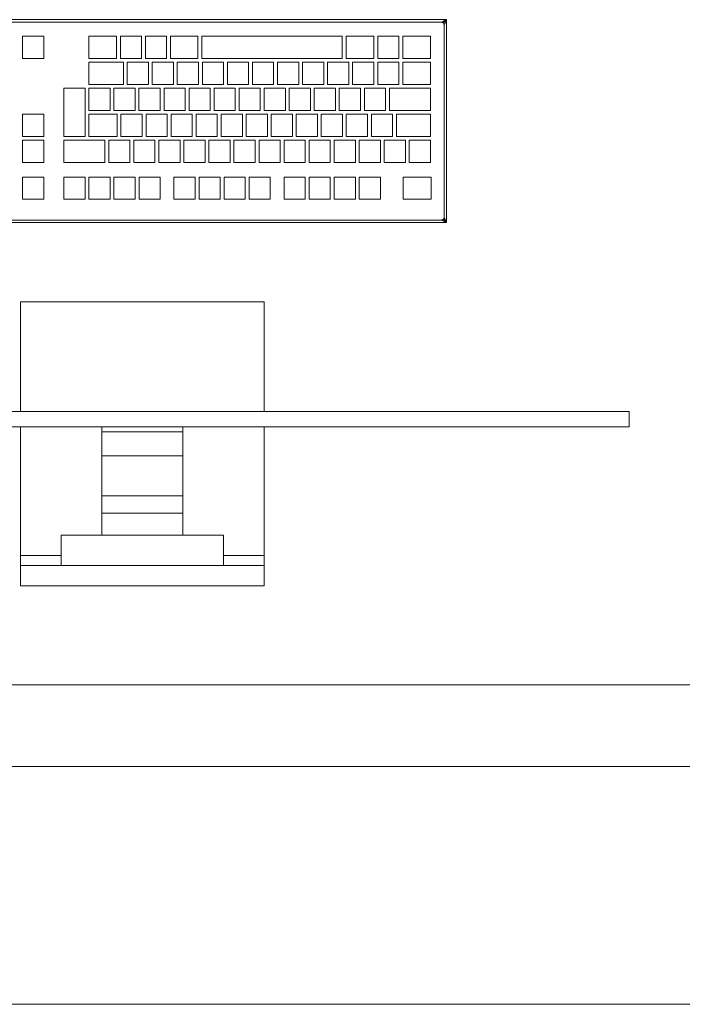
# Model space of a CAD drawing. Header units: millimetres. Extents: x 2 to 902, y -447 to 199.
# Tile 890 of 1056: x 53.482 to 54.311, y 145.724 to 146.957. Entities that reach past the tile are written whole.
import ezdxf

# ---------------------------------------------------------------- set-up
doc = ezdxf.new("R2010")
doc.units = ezdxf.units.MM
doc.header["$MEASUREMENT"] = 0
for name, color, linetype, lineweight in [('IFC-Elemento construtivo genérico-Contorno', 253, 'Continuous', 5), ('IFC-Laje-Contorno', 134, 'Continuous', 5), ('IFC-Parede-Contorno', 42, 'Continuous', 5)]:
    doc.layers.add(name, color=color, linetype=linetype, lineweight=lineweight)

msp = doc.modelspace()

# ---------------------------------------------------------------- linework, layer by layer
at = {"layer": 'IFC-Elemento construtivo genérico-Contorno', "color": 7, "lineweight": 5}
for p, q in [((53.2542, 146.9572), (54.0162, 146.9572)), ((53.2542, 146.9572), (54.0162, 146.9572)), ((53.2605, 146.954), (54.0098, 146.954)), ((53.2605, 146.954), (54.0098, 146.954)), ((54.0098, 146.954), (54.0162, 146.9572)), ((54.0098, 146.954), (54.0125, 146.9553)), ((54.0098, 146.954), (54.0112, 146.9546)), ((54.0098, 146.954), (54.0114, 146.9533)), ((54.0098, 146.954), (54.0114, 146.9533)), ((54.0098, 146.954), (54.0107, 146.9536)), ((54.0107, 146.9536), (54.0114, 146.9533)), ((54.0112, 146.9546), (54.0162, 146.9572)), ((54.0114, 146.9533), (54.0121, 146.9531)), ((54.0114, 146.9533), (54.0121, 146.9531)), ((54.0121, 146.9531), (54.0137, 146.9547)), ((54.0121, 146.9531), (54.0137, 146.9547)), ((54.0121, 146.9531), (54.0127, 146.9516)), ((54.0121, 146.9531), (54.013, 146.9508)), ((54.0121, 146.9531), (54.013, 146.9508)), ((54.0121, 146.9531), (54.0127, 146.9516)), ((54.0125, 146.9553), (54.0162, 146.9572)), ((54.0127, 146.9516), (54.0129, 146.9512)), ((54.0127, 146.9516), (54.0129, 146.9512)), ((54.0129, 146.9512), (54.013, 146.9508)), ((54.0129, 146.9512), (54.013, 146.9508)), ((54.013, 146.9508), (54.0162, 146.9572)), ((54.013, 146.9508), (54.0137, 146.9521)), ((54.013, 146.9508), (54.0133, 146.9515)), ((54.013, 146.7095), (54.013, 146.9508)), ((54.013, 146.7095), (54.013, 146.9508)), ((54.0133, 146.9515), (54.0143, 146.9534)), ((54.0137, 146.9547), (54.0162, 146.9572)), ((54.0137, 146.9547), (54.0162, 146.9572)), ((54.0137, 146.9521), (54.0143, 146.9534)), ((54.0143, 146.9534), (54.0162, 146.9572)), ((54.0162, 146.7032), (54.0162, 146.9572)), ((54.0162, 146.7032), (54.0162, 146.9572)), ((53.4853, 146.9365), (53.5118, 146.9365)), ((53.4853, 146.9087), (53.4853, 146.9365)), ((53.4853, 146.9365), (53.5118, 146.9365)), ((53.4853, 146.9087), (53.4853, 146.9365)), ((53.5118, 146.9087), (53.5118, 146.9365)), ((53.5118, 146.9087), (53.5118, 146.9365)), ((53.5683, 146.9087), (53.5683, 146.9365)), ((53.5683, 146.9365), (53.6028, 146.9365)), ((53.5683, 146.9087), (53.5683, 146.9365)), ((53.5683, 146.9365), (53.6028, 146.9365)), ((53.6028, 146.9087), (53.6028, 146.9365)), ((53.6028, 146.9087), (53.6028, 146.9365)), ((53.6077, 146.9087), (53.6077, 146.9365)), ((53.6077, 146.9365), (53.6342, 146.9365)), ((53.6077, 146.9087), (53.6077, 146.9365)), ((53.6077, 146.9365), (53.6342, 146.9365)), ((53.6342, 146.9087), (53.6342, 146.9365)), ((53.6342, 146.9087), (53.6342, 146.9365)), ((53.639, 146.9087), (53.639, 146.9365)), ((53.639, 146.9365), (53.6656, 146.9365)), ((53.639, 146.9087), (53.639, 146.9365)), ((53.639, 146.9365), (53.6656, 146.9365)), ((53.6656, 146.9087), (53.6656, 146.9365)), ((53.6656, 146.9087), (53.6656, 146.9365)), ((53.6704, 146.9087), (53.6704, 146.9365)), ((53.6704, 146.9365), (53.7048, 146.9365)), ((53.6704, 146.9087), (53.6704, 146.9365)), ((53.6704, 146.9365), (53.7048, 146.9365)), ((53.7048, 146.9087), (53.7048, 146.9365)), ((53.7048, 146.9087), (53.7048, 146.9365)), ((53.7096, 146.9087), (53.7096, 146.9365)), ((53.7096, 146.9365), (53.8854, 146.9365)), ((53.7096, 146.9087), (53.7096, 146.9365)), ((53.7096, 146.9365), (53.8854, 146.9365)), ((53.8854, 146.9087), (53.8854, 146.9365)), ((53.8854, 146.9087), (53.8854, 146.9365)), ((53.8903, 146.9087), (53.8903, 146.9365)), ((53.8903, 146.9365), (53.925, 146.9365)), ((53.8903, 146.9087), (53.8903, 146.9365)), ((53.8903, 146.9365), (53.925, 146.9365)), ((53.925, 146.9087), (53.925, 146.9365)), ((53.925, 146.9087), (53.925, 146.9365)), ((53.9299, 146.9087), (53.9299, 146.9365)), ((53.9299, 146.9365), (53.9564, 146.9365)), ((53.9299, 146.9087), (53.9299, 146.9365)), ((53.9299, 146.9365), (53.9564, 146.9365)), ((53.9564, 146.9087), (53.9564, 146.9365)), ((53.9564, 146.9087), (53.9564, 146.9365)), ((53.9612, 146.9087), (53.9612, 146.9365)), ((53.9612, 146.9365), (53.9959, 146.9365)), ((53.9612, 146.9087), (53.9612, 146.9365)), ((53.9612, 146.9365), (53.9959, 146.9365)), ((53.9959, 146.9087), (53.9959, 146.9365)), ((53.9959, 146.9087), (53.9959, 146.9365)), ((53.4853, 146.9087), (53.5118, 146.9087)), ((53.4853, 146.9087), (53.5118, 146.9087)), ((53.5683, 146.9087), (53.6028, 146.9087)), ((53.5683, 146.9087), (53.6028, 146.9087)), ((53.6077, 146.9087), (53.6342, 146.9087)), ((53.6077, 146.9087), (53.6342, 146.9087)), ((53.639, 146.9087), (53.6656, 146.9087)), ((53.639, 146.9087), (53.6656, 146.9087)), ((53.6704, 146.9087), (53.7048, 146.9087)), ((53.6704, 146.9087), (53.7048, 146.9087)), ((53.7096, 146.9087), (53.8854, 146.9087)), ((53.7096, 146.9087), (53.8854, 146.9087)), ((53.8903, 146.9087), (53.925, 146.9087)), ((53.8903, 146.9087), (53.925, 146.9087)), ((53.9299, 146.9087), (53.9564, 146.9087)), ((53.9299, 146.9087), (53.9564, 146.9087)), ((53.9612, 146.9087), (53.9959, 146.9087)), ((53.9612, 146.9087), (53.9959, 146.9087)), ((53.5683, 146.8762), (53.5683, 146.9039)), ((53.5683, 146.9039), (53.6115, 146.9039)), ((53.5683, 146.8762), (53.5683, 146.9039)), ((53.5683, 146.9039), (53.6115, 146.9039)), ((53.6115, 146.8762), (53.6115, 146.9039)), ((53.6115, 146.8762), (53.6115, 146.9039)), ((53.6163, 146.8762), (53.6163, 146.9039)), ((53.6163, 146.9039), (53.6429, 146.9039)), ((53.6163, 146.8762), (53.6163, 146.9039)), ((53.6163, 146.9039), (53.6429, 146.9039)), ((53.6429, 146.8762), (53.6429, 146.9039)), ((53.6429, 146.8762), (53.6429, 146.9039)), ((53.6477, 146.8762), (53.6477, 146.9039)), ((53.6477, 146.9039), (53.6742, 146.9039)), ((53.6477, 146.8762), (53.6477, 146.9039)), ((53.6477, 146.9039), (53.6742, 146.9039)), ((53.6742, 146.8762), (53.6742, 146.9039)), ((53.6742, 146.8762), (53.6742, 146.9039)), ((53.679, 146.8762), (53.679, 146.9039)), ((53.679, 146.9039), (53.7056, 146.9039)), ((53.679, 146.8762), (53.679, 146.9039)), ((53.679, 146.9039), (53.7056, 146.9039)), ((53.7056, 146.8762), (53.7056, 146.9039)), ((53.7056, 146.8762), (53.7056, 146.9039)), ((53.7104, 146.8762), (53.7104, 146.9039)), ((53.7104, 146.9039), (53.7369, 146.9039)), ((53.7104, 146.8762), (53.7104, 146.9039)), ((53.7104, 146.9039), (53.7369, 146.9039)), ((53.7369, 146.8762), (53.7369, 146.9039)), ((53.7369, 146.8762), (53.7369, 146.9039)), ((53.7417, 146.8762), (53.7417, 146.9039)), ((53.7417, 146.9039), (53.7683, 146.9039)), ((53.7417, 146.8762), (53.7417, 146.9039)), ((53.7417, 146.9039), (53.7683, 146.9039)), ((53.7683, 146.8762), (53.7683, 146.9039)), ((53.7683, 146.8762), (53.7683, 146.9039)), ((53.7731, 146.8762), (53.7731, 146.9039)), ((53.7731, 146.9039), (53.7996, 146.9039)), ((53.7731, 146.8762), (53.7731, 146.9039)), ((53.7731, 146.9039), (53.7996, 146.9039)), ((53.7996, 146.8762), (53.7996, 146.9039)), ((53.7996, 146.8762), (53.7996, 146.9039)), ((53.8045, 146.8762), (53.8045, 146.9039)), ((53.8045, 146.9039), (53.831, 146.9039)), ((53.8045, 146.8762), (53.8045, 146.9039)), ((53.8045, 146.9039), (53.831, 146.9039)), ((53.831, 146.8762), (53.831, 146.9039)), ((53.831, 146.8762), (53.831, 146.9039)), ((53.8358, 146.8762), (53.8358, 146.9039)), ((53.8358, 146.9039), (53.8623, 146.9039)), ((53.8358, 146.8762), (53.8358, 146.9039)), ((53.8358, 146.9039), (53.8623, 146.9039)), ((53.8623, 146.8762), (53.8623, 146.9039)), ((53.8623, 146.8762), (53.8623, 146.9039)), ((53.8672, 146.8762), (53.8672, 146.9039)), ((53.8672, 146.9039), (53.8937, 146.9039)), ((53.8672, 146.8762), (53.8672, 146.9039)), ((53.8672, 146.9039), (53.8937, 146.9039)), ((53.8937, 146.8762), (53.8937, 146.9039)), ((53.8937, 146.8762), (53.8937, 146.9039)), ((53.8985, 146.8762), (53.8985, 146.9039)), ((53.8985, 146.9039), (53.925, 146.9039)), ((53.8985, 146.8762), (53.8985, 146.9039)), ((53.8985, 146.9039), (53.925, 146.9039)), ((53.925, 146.8762), (53.925, 146.9039)), ((53.925, 146.8762), (53.925, 146.9039)), ((53.9299, 146.8762), (53.9299, 146.9039)), ((53.9299, 146.9039), (53.9564, 146.9039)), ((53.9299, 146.8762), (53.9299, 146.9039)), ((53.9299, 146.9039), (53.9564, 146.9039)), ((53.9564, 146.8762), (53.9564, 146.9039)), ((53.9564, 146.8762), (53.9564, 146.9039)), ((53.9612, 146.8762), (53.9612, 146.9039)), ((53.9612, 146.9039), (53.9959, 146.9039)), ((53.9612, 146.8762), (53.9612, 146.9039)), ((53.9612, 146.9039), (53.9959, 146.9039)), ((53.9959, 146.8762), (53.9959, 146.9039)), ((53.9959, 146.8762), (53.9959, 146.9039)), ((53.5683, 146.8762), (53.6115, 146.8762)), ((53.5683, 146.8762), (53.6115, 146.8762)), ((53.6163, 146.8762), (53.6429, 146.8762)), ((53.6163, 146.8762), (53.6429, 146.8762)), ((53.6477, 146.8762), (53.6742, 146.8762)), ((53.6477, 146.8762), (53.6742, 146.8762)), ((53.679, 146.8762), (53.7056, 146.8762)), ((53.679, 146.8762), (53.7056, 146.8762)), ((53.7104, 146.8762), (53.7369, 146.8762)), ((53.7104, 146.8762), (53.7369, 146.8762)), ((53.7417, 146.8762), (53.7683, 146.8762)), ((53.7417, 146.8762), (53.7683, 146.8762)), ((53.7731, 146.8762), (53.7996, 146.8762)), ((53.7731, 146.8762), (53.7996, 146.8762)), ((53.8045, 146.8762), (53.831, 146.8762)), ((53.8045, 146.8762), (53.831, 146.8762)), ((53.8358, 146.8762), (53.8623, 146.8762)), ((53.8358, 146.8762), (53.8623, 146.8762)), ((53.8672, 146.8762), (53.8937, 146.8762)), ((53.8672, 146.8762), (53.8937, 146.8762)), ((53.8985, 146.8762), (53.925, 146.8762)), ((53.8985, 146.8762), (53.925, 146.8762)), ((53.9299, 146.8762), (53.9564, 146.8762)), ((53.9299, 146.8762), (53.9564, 146.8762)), ((53.9612, 146.8762), (53.9959, 146.8762)), ((53.9612, 146.8762), (53.9959, 146.8762)), ((53.537, 146.811), (53.537, 146.8713)), ((53.537, 146.8713), (53.5635, 146.8713)), ((53.537, 146.811), (53.537, 146.8713)), ((53.537, 146.8713), (53.5635, 146.8713)), ((53.5635, 146.811), (53.5635, 146.8713)), ((53.5635, 146.811), (53.5635, 146.8713)), ((53.5683, 146.8436), (53.5683, 146.8713)), ((53.5683, 146.8713), (53.5948, 146.8713)), ((53.5683, 146.8436), (53.5683, 146.8713)), ((53.5683, 146.8713), (53.5948, 146.8713)), ((53.5948, 146.8436), (53.5948, 146.8713)), ((53.5948, 146.8436), (53.5948, 146.8713)), ((53.5996, 146.8436), (53.5996, 146.8713)), ((53.5996, 146.8713), (53.6262, 146.8713)), ((53.5996, 146.8436), (53.5996, 146.8713)), ((53.5996, 146.8713), (53.6262, 146.8713)), ((53.6262, 146.8436), (53.6262, 146.8713)), ((53.6262, 146.8436), (53.6262, 146.8713)), ((53.631, 146.8436), (53.631, 146.8713)), ((53.631, 146.8713), (53.6575, 146.8713)), ((53.631, 146.8436), (53.631, 146.8713)), ((53.631, 146.8713), (53.6575, 146.8713)), ((53.6575, 146.8436), (53.6575, 146.8713)), ((53.6575, 146.8436), (53.6575, 146.8713)), ((53.6624, 146.8436), (53.6624, 146.8713)), ((53.6624, 146.8713), (53.6889, 146.8713)), ((53.6624, 146.8436), (53.6624, 146.8713)), ((53.6624, 146.8713), (53.6889, 146.8713)), ((53.6889, 146.8436), (53.6889, 146.8713)), ((53.6889, 146.8436), (53.6889, 146.8713)), ((53.6937, 146.8436), (53.6937, 146.8713)), ((53.6937, 146.8713), (53.7202, 146.8713)), ((53.6937, 146.8436), (53.6937, 146.8713)), ((53.6937, 146.8713), (53.7202, 146.8713)), ((53.7202, 146.8436), (53.7202, 146.8713)), ((53.7202, 146.8436), (53.7202, 146.8713)), ((53.7251, 146.8436), (53.7251, 146.8713)), ((53.7251, 146.8713), (53.7516, 146.8713)), ((53.7251, 146.8436), (53.7251, 146.8713)), ((53.7251, 146.8713), (53.7516, 146.8713)), ((53.7516, 146.8436), (53.7516, 146.8713)), ((53.7516, 146.8436), (53.7516, 146.8713)), ((53.7564, 146.8436), (53.7564, 146.8713)), ((53.7564, 146.8713), (53.7829, 146.8713)), ((53.7564, 146.8436), (53.7564, 146.8713)), ((53.7564, 146.8713), (53.7829, 146.8713)), ((53.7829, 146.8436), (53.7829, 146.8713)), ((53.7829, 146.8436), (53.7829, 146.8713)), ((53.7878, 146.8436), (53.7878, 146.8713)), ((53.7878, 146.8713), (53.8143, 146.8713)), ((53.7878, 146.8436), (53.7878, 146.8713)), ((53.7878, 146.8713), (53.8143, 146.8713)), ((53.8143, 146.8436), (53.8143, 146.8713)), ((53.8143, 146.8436), (53.8143, 146.8713)), ((53.8191, 146.8436), (53.8191, 146.8713)), ((53.8191, 146.8713), (53.8457, 146.8713)), ((53.8191, 146.8436), (53.8191, 146.8713)), ((53.8191, 146.8713), (53.8457, 146.8713)), ((53.8457, 146.8436), (53.8457, 146.8713)), ((53.8457, 146.8436), (53.8457, 146.8713)), ((53.8505, 146.8436), (53.8505, 146.8713)), ((53.8505, 146.8713), (53.877, 146.8713)), ((53.8505, 146.8436), (53.8505, 146.8713)), ((53.8505, 146.8713), (53.877, 146.8713)), ((53.877, 146.8436), (53.877, 146.8713)), ((53.877, 146.8436), (53.877, 146.8713)), ((53.8818, 146.8436), (53.8818, 146.8713)), ((53.8818, 146.8713), (53.9084, 146.8713)), ((53.8818, 146.8436), (53.8818, 146.8713)), ((53.8818, 146.8713), (53.9084, 146.8713)), ((53.9084, 146.8436), (53.9084, 146.8713)), ((53.9084, 146.8436), (53.9084, 146.8713)), ((53.9132, 146.8436), (53.9132, 146.8713)), ((53.9132, 146.8713), (53.9397, 146.8713)), ((53.9132, 146.8436), (53.9132, 146.8713)), ((53.9132, 146.8713), (53.9397, 146.8713)), ((53.9397, 146.8436), (53.9397, 146.8713)), ((53.9397, 146.8436), (53.9397, 146.8713)), ((53.9446, 146.8436), (53.9446, 146.8713)), ((53.9446, 146.8713), (53.9959, 146.8713)), ((53.9446, 146.8436), (53.9446, 146.8713)), ((53.9446, 146.8713), (53.9959, 146.8713)), ((53.9959, 146.8436), (53.9959, 146.8713)), ((53.9959, 146.8436), (53.9959, 146.8713)), ((53.4853, 146.8387), (53.5118, 146.8387)), ((53.4853, 146.811), (53.4853, 146.8387)), ((53.4853, 146.8387), (53.5118, 146.8387)), ((53.4853, 146.811), (53.4853, 146.8387)), ((53.5118, 146.811), (53.5118, 146.8387)), ((53.5118, 146.811), (53.5118, 146.8387)), ((53.5683, 146.8436), (53.5948, 146.8436)), ((53.5683, 146.8436), (53.5948, 146.8436)), ((53.5683, 146.811), (53.5683, 146.8387)), ((53.5683, 146.8387), (53.6036, 146.8387)), ((53.5683, 146.811), (53.5683, 146.8387)), ((53.5683, 146.8387), (53.6036, 146.8387)), ((53.5996, 146.8436), (53.6262, 146.8436)), ((53.5996, 146.8436), (53.6262, 146.8436)), ((53.6036, 146.811), (53.6036, 146.8387)), ((53.6036, 146.811), (53.6036, 146.8387)), ((53.6084, 146.811), (53.6084, 146.8387)), ((53.6084, 146.8387), (53.6349, 146.8387)), ((53.6084, 146.811), (53.6084, 146.8387)), ((53.6084, 146.8387), (53.6349, 146.8387)), ((53.631, 146.8436), (53.6575, 146.8436)), ((53.631, 146.8436), (53.6575, 146.8436)), ((53.6349, 146.811), (53.6349, 146.8387)), ((53.6349, 146.811), (53.6349, 146.8387)), ((53.6398, 146.811), (53.6398, 146.8387)), ((53.6398, 146.8387), (53.6663, 146.8387)), ((53.6398, 146.811), (53.6398, 146.8387)), ((53.6398, 146.8387), (53.6663, 146.8387)), ((53.6624, 146.8436), (53.6889, 146.8436)), ((53.6624, 146.8436), (53.6889, 146.8436)), ((53.6663, 146.811), (53.6663, 146.8387)), ((53.6663, 146.811), (53.6663, 146.8387)), ((53.6711, 146.811), (53.6711, 146.8387)), ((53.6711, 146.8387), (53.6977, 146.8387)), ((53.6711, 146.811), (53.6711, 146.8387)), ((53.6711, 146.8387), (53.6977, 146.8387)), ((53.6937, 146.8436), (53.7202, 146.8436)), ((53.6937, 146.8436), (53.7202, 146.8436)), ((53.6977, 146.811), (53.6977, 146.8387)), ((53.6977, 146.811), (53.6977, 146.8387)), ((53.7025, 146.811), (53.7025, 146.8387)), ((53.7025, 146.8387), (53.729, 146.8387)), ((53.7025, 146.811), (53.7025, 146.8387)), ((53.7025, 146.8387), (53.729, 146.8387)), ((53.7251, 146.8436), (53.7516, 146.8436)), ((53.7251, 146.8436), (53.7516, 146.8436)), ((53.729, 146.811), (53.729, 146.8387)), ((53.729, 146.811), (53.729, 146.8387)), ((53.7338, 146.811), (53.7338, 146.8387)), ((53.7338, 146.8387), (53.7604, 146.8387)), ((53.7338, 146.811), (53.7338, 146.8387)), ((53.7338, 146.8387), (53.7604, 146.8387)), ((53.7564, 146.8436), (53.7829, 146.8436)), ((53.7564, 146.8436), (53.7829, 146.8436)), ((53.7604, 146.811), (53.7604, 146.8387)), ((53.7604, 146.811), (53.7604, 146.8387)), ((53.7652, 146.811), (53.7652, 146.8387)), ((53.7652, 146.8387), (53.7917, 146.8387)), ((53.7652, 146.811), (53.7652, 146.8387)), ((53.7652, 146.8387), (53.7917, 146.8387)), ((53.7878, 146.8436), (53.8143, 146.8436)), ((53.7878, 146.8436), (53.8143, 146.8436)), ((53.7917, 146.811), (53.7917, 146.8387)), ((53.7917, 146.811), (53.7917, 146.8387)), ((53.7965, 146.811), (53.7965, 146.8387)), ((53.7965, 146.8387), (53.8231, 146.8387)), ((53.7965, 146.811), (53.7965, 146.8387)), ((53.7965, 146.8387), (53.8231, 146.8387)), ((53.8191, 146.8436), (53.8457, 146.8436)), ((53.8191, 146.8436), (53.8457, 146.8436)), ((53.8231, 146.811), (53.8231, 146.8387)), ((53.8231, 146.811), (53.8231, 146.8387)), ((53.8279, 146.811), (53.8279, 146.8387)), ((53.8279, 146.8387), (53.8544, 146.8387)), ((53.8279, 146.811), (53.8279, 146.8387)), ((53.8279, 146.8387), (53.8544, 146.8387)), ((53.8505, 146.8436), (53.877, 146.8436)), ((53.8505, 146.8436), (53.877, 146.8436)), ((53.8544, 146.811), (53.8544, 146.8387)), ((53.8544, 146.811), (53.8544, 146.8387)), ((53.8593, 146.811), (53.8593, 146.8387)), ((53.8593, 146.8387), (53.8858, 146.8387)), ((53.8593, 146.811), (53.8593, 146.8387)), ((53.8593, 146.8387), (53.8858, 146.8387)), ((53.8818, 146.8436), (53.9084, 146.8436)), ((53.8818, 146.8436), (53.9084, 146.8436)), ((53.8858, 146.811), (53.8858, 146.8387)), ((53.8858, 146.811), (53.8858, 146.8387)), ((53.8906, 146.811), (53.8906, 146.8387)), ((53.8906, 146.8387), (53.9171, 146.8387)), ((53.8906, 146.811), (53.8906, 146.8387)), ((53.8906, 146.8387), (53.9171, 146.8387)), ((53.9132, 146.8436), (53.9397, 146.8436)), ((53.9132, 146.8436), (53.9397, 146.8436)), ((53.9171, 146.811), (53.9171, 146.8387)), ((53.9171, 146.811), (53.9171, 146.8387)), ((53.922, 146.811), (53.922, 146.8387)), ((53.922, 146.8387), (53.9485, 146.8387)), ((53.922, 146.811), (53.922, 146.8387)), ((53.922, 146.8387), (53.9485, 146.8387)), ((53.9446, 146.8436), (53.9959, 146.8436)), ((53.9446, 146.8436), (53.9959, 146.8436)), ((53.9485, 146.811), (53.9485, 146.8387)), ((53.9485, 146.811), (53.9485, 146.8387)), ((53.9533, 146.811), (53.9533, 146.8387)), ((53.9533, 146.8387), (53.9959, 146.8387)), ((53.9533, 146.811), (53.9533, 146.8387)), ((53.9533, 146.8387), (53.9959, 146.8387)), ((53.9959, 146.811), (53.9959, 146.8387)), ((53.9959, 146.811), (53.9959, 146.8387)), ((53.4853, 146.811), (53.5118, 146.811)), ((53.4853, 146.811), (53.5118, 146.811)), ((53.537, 146.811), (53.5635, 146.811)), ((53.537, 146.811), (53.5635, 146.811)), ((53.5683, 146.811), (53.6036, 146.811)), ((53.5683, 146.811), (53.6036, 146.811)), ((53.6084, 146.811), (53.6349, 146.811)), ((53.6084, 146.811), (53.6349, 146.811)), ((53.6398, 146.811), (53.6663, 146.811)), ((53.6398, 146.811), (53.6663, 146.811)), ((53.6711, 146.811), (53.6977, 146.811)), ((53.6711, 146.811), (53.6977, 146.811)), ((53.7025, 146.811), (53.729, 146.811)), ((53.7025, 146.811), (53.729, 146.811)), ((53.7338, 146.811), (53.7604, 146.811)), ((53.7338, 146.811), (53.7604, 146.811)), ((53.7652, 146.811), (53.7917, 146.811)), ((53.7652, 146.811), (53.7917, 146.811)), ((53.7965, 146.811), (53.8231, 146.811)), ((53.7965, 146.811), (53.8231, 146.811)), ((53.8279, 146.811), (53.8544, 146.811)), ((53.8279, 146.811), (53.8544, 146.811)), ((53.8593, 146.811), (53.8858, 146.811)), ((53.8593, 146.811), (53.8858, 146.811)), ((53.8906, 146.811), (53.9171, 146.811)), ((53.8906, 146.811), (53.9171, 146.811)), ((53.922, 146.811), (53.9485, 146.811)), ((53.922, 146.811), (53.9485, 146.811)), ((53.9533, 146.811), (53.9959, 146.811)), ((53.9533, 146.811), (53.9959, 146.811)), ((53.4853, 146.7784), (53.4853, 146.8062)), ((53.4853, 146.8062), (53.5118, 146.8062)), ((53.4853, 146.7784), (53.4853, 146.8062)), ((53.4853, 146.8062), (53.5118, 146.8062)), ((53.5118, 146.7784), (53.5118, 146.8062)), ((53.5118, 146.7784), (53.5118, 146.8062)), ((53.537, 146.7784), (53.537, 146.8062)), ((53.537, 146.8062), (53.5883, 146.8062)), ((53.537, 146.7784), (53.537, 146.8062)), ((53.537, 146.8062), (53.5883, 146.8062)), ((53.5883, 146.7784), (53.5883, 146.8062)), ((53.5883, 146.7784), (53.5883, 146.8062)), ((53.5932, 146.7784), (53.5932, 146.8062)), ((53.5932, 146.8062), (53.6197, 146.8062)), ((53.5932, 146.7784), (53.5932, 146.8062)), ((53.5932, 146.8062), (53.6197, 146.8062)), ((53.6197, 146.7784), (53.6197, 146.8062)), ((53.6197, 146.7784), (53.6197, 146.8062)), ((53.6245, 146.7784), (53.6245, 146.8062)), ((53.6245, 146.8062), (53.651, 146.8062)), ((53.6245, 146.7784), (53.6245, 146.8062)), ((53.6245, 146.8062), (53.651, 146.8062)), ((53.651, 146.7784), (53.651, 146.8062)), ((53.651, 146.7784), (53.651, 146.8062)), ((53.6559, 146.7784), (53.6559, 146.8062)), ((53.6559, 146.8062), (53.6824, 146.8062)), ((53.6559, 146.7784), (53.6559, 146.8062)), ((53.6559, 146.8062), (53.6824, 146.8062)), ((53.6824, 146.7784), (53.6824, 146.8062)), ((53.6824, 146.7784), (53.6824, 146.8062)), ((53.6872, 146.7784), (53.6872, 146.8062)), ((53.6872, 146.8062), (53.7138, 146.8062)), ((53.6872, 146.7784), (53.6872, 146.8062)), ((53.6872, 146.8062), (53.7138, 146.8062)), ((53.7138, 146.7784), (53.7138, 146.8062)), ((53.7138, 146.7784), (53.7138, 146.8062)), ((53.7186, 146.7784), (53.7186, 146.8062)), ((53.7186, 146.8062), (53.7451, 146.8062)), ((53.7186, 146.7784), (53.7186, 146.8062)), ((53.7186, 146.8062), (53.7451, 146.8062)), ((53.7451, 146.7784), (53.7451, 146.8062)), ((53.7451, 146.7784), (53.7451, 146.8062)), ((53.7499, 146.7784), (53.7499, 146.8062)), ((53.7499, 146.8062), (53.7765, 146.8062)), ((53.7499, 146.7784), (53.7499, 146.8062)), ((53.7499, 146.8062), (53.7765, 146.8062)), ((53.7765, 146.7784), (53.7765, 146.8062)), ((53.7765, 146.7784), (53.7765, 146.8062)), ((53.7813, 146.7784), (53.7813, 146.8062)), ((53.7813, 146.8062), (53.8078, 146.8062)), ((53.7813, 146.7784), (53.7813, 146.8062)), ((53.7813, 146.8062), (53.8078, 146.8062)), ((53.8078, 146.7784), (53.8078, 146.8062)), ((53.8078, 146.7784), (53.8078, 146.8062)), ((53.8127, 146.7784), (53.8127, 146.8062)), ((53.8127, 146.8062), (53.8392, 146.8062)), ((53.8127, 146.7784), (53.8127, 146.8062)), ((53.8127, 146.8062), (53.8392, 146.8062)), ((53.8392, 146.7784), (53.8392, 146.8062)), ((53.8392, 146.7784), (53.8392, 146.8062)), ((53.844, 146.7784), (53.844, 146.8062)), ((53.844, 146.8062), (53.8705, 146.8062)), ((53.844, 146.7784), (53.844, 146.8062)), ((53.844, 146.8062), (53.8705, 146.8062)), ((53.8705, 146.7784), (53.8705, 146.8062)), ((53.8705, 146.7784), (53.8705, 146.8062)), ((53.8754, 146.7784), (53.8754, 146.8062)), ((53.8754, 146.8062), (53.9019, 146.8062)), ((53.8754, 146.7784), (53.8754, 146.8062)), ((53.8754, 146.8062), (53.9019, 146.8062)), ((53.9019, 146.7784), (53.9019, 146.8062)), ((53.9019, 146.7784), (53.9019, 146.8062)), ((53.9067, 146.7784), (53.9067, 146.8062)), ((53.9067, 146.8062), (53.9332, 146.8062)), ((53.9067, 146.7784), (53.9067, 146.8062)), ((53.9067, 146.8062), (53.9332, 146.8062)), ((53.9332, 146.7784), (53.9332, 146.8062)), ((53.9332, 146.7784), (53.9332, 146.8062)), ((53.9381, 146.7784), (53.9381, 146.8062)), ((53.9381, 146.8062), (53.9646, 146.8062)), ((53.9381, 146.7784), (53.9381, 146.8062)), ((53.9381, 146.8062), (53.9646, 146.8062)), ((53.9646, 146.7784), (53.9646, 146.8062)), ((53.9646, 146.7784), (53.9646, 146.8062)), ((53.9694, 146.7784), (53.9694, 146.8062)), ((53.9694, 146.8062), (53.9959, 146.8062)), ((53.9694, 146.7784), (53.9694, 146.8062)), ((53.9694, 146.8062), (53.9959, 146.8062)), ((53.9959, 146.7784), (53.9959, 146.8062)), ((53.9959, 146.7784), (53.9959, 146.8062)), ((53.4853, 146.7784), (53.5118, 146.7784)), ((53.4853, 146.7784), (53.5118, 146.7784)), ((53.537, 146.7784), (53.5883, 146.7784)), ((53.537, 146.7784), (53.5883, 146.7784)), ((53.5932, 146.7784), (53.6197, 146.7784)), ((53.5932, 146.7784), (53.6197, 146.7784)), ((53.6245, 146.7784), (53.651, 146.7784)), ((53.6245, 146.7784), (53.651, 146.7784)), ((53.6559, 146.7784), (53.6824, 146.7784)), ((53.6559, 146.7784), (53.6824, 146.7784)), ((53.6872, 146.7784), (53.7138, 146.7784)), ((53.6872, 146.7784), (53.7138, 146.7784)), ((53.7186, 146.7784), (53.7451, 146.7784)), ((53.7186, 146.7784), (53.7451, 146.7784)), ((53.7499, 146.7784), (53.7765, 146.7784)), ((53.7499, 146.7784), (53.7765, 146.7784)), ((53.7813, 146.7784), (53.8078, 146.7784)), ((53.7813, 146.7784), (53.8078, 146.7784)), ((53.8127, 146.7784), (53.8392, 146.7784)), ((53.8127, 146.7784), (53.8392, 146.7784)), ((53.844, 146.7784), (53.8705, 146.7784)), ((53.844, 146.7784), (53.8705, 146.7784)), ((53.8754, 146.7784), (53.9019, 146.7784)), ((53.8754, 146.7784), (53.9019, 146.7784)), ((53.9067, 146.7784), (53.9332, 146.7784)), ((53.9067, 146.7784), (53.9332, 146.7784)), ((53.9381, 146.7784), (53.9646, 146.7784)), ((53.9381, 146.7784), (53.9646, 146.7784)), ((53.9694, 146.7784), (53.9959, 146.7784)), ((53.9694, 146.7784), (53.9959, 146.7784)), ((53.4853, 146.7324), (53.4853, 146.7602)), ((53.4853, 146.7602), (53.5118, 146.7602)), ((53.4853, 146.7324), (53.4853, 146.7602)), ((53.4853, 146.7602), (53.5118, 146.7602)), ((53.5118, 146.7324), (53.5118, 146.7602)), ((53.5118, 146.7324), (53.5118, 146.7602)), ((53.537, 146.7324), (53.537, 146.7602)), ((53.537, 146.7602), (53.5635, 146.7602)), ((53.537, 146.7324), (53.537, 146.7602)), ((53.537, 146.7602), (53.5635, 146.7602)), ((53.5635, 146.7324), (53.5635, 146.7602)), ((53.5635, 146.7324), (53.5635, 146.7602)), ((53.5683, 146.7324), (53.5683, 146.7602)), ((53.5683, 146.7602), (53.5949, 146.7602)), ((53.5683, 146.7324), (53.5683, 146.7602)), ((53.5683, 146.7602), (53.5949, 146.7602)), ((53.5949, 146.7324), (53.5949, 146.7602)), ((53.5949, 146.7324), (53.5949, 146.7602)), ((53.5997, 146.7324), (53.5997, 146.7602)), ((53.5997, 146.7602), (53.6262, 146.7602)), ((53.5997, 146.7324), (53.5997, 146.7602)), ((53.5997, 146.7602), (53.6262, 146.7602)), ((53.6262, 146.7324), (53.6262, 146.7602)), ((53.6262, 146.7324), (53.6262, 146.7602)), ((53.6311, 146.7324), (53.6311, 146.7602)), ((53.6311, 146.7602), (53.6576, 146.7602)), ((53.6311, 146.7324), (53.6311, 146.7602)), ((53.6311, 146.7602), (53.6576, 146.7602)), ((53.6576, 146.7324), (53.6576, 146.7602)), ((53.6576, 146.7324), (53.6576, 146.7602)), ((53.6748, 146.7324), (53.6748, 146.7602)), ((53.6748, 146.7602), (53.7013, 146.7602)), ((53.6748, 146.7324), (53.6748, 146.7602)), ((53.6748, 146.7602), (53.7013, 146.7602)), ((53.7013, 146.7324), (53.7013, 146.7602)), ((53.7013, 146.7324), (53.7013, 146.7602)), ((53.7062, 146.7324), (53.7062, 146.7602)), ((53.7062, 146.7602), (53.7327, 146.7602)), ((53.7062, 146.7324), (53.7062, 146.7602)), ((53.7062, 146.7602), (53.7327, 146.7602)), ((53.7327, 146.7324), (53.7327, 146.7602)), ((53.7327, 146.7324), (53.7327, 146.7602)), ((53.7375, 146.7324), (53.7375, 146.7602)), ((53.7375, 146.7602), (53.7641, 146.7602)), ((53.7375, 146.7324), (53.7375, 146.7602)), ((53.7375, 146.7602), (53.7641, 146.7602)), ((53.7641, 146.7324), (53.7641, 146.7602)), ((53.7641, 146.7324), (53.7641, 146.7602)), ((53.7689, 146.7324), (53.7689, 146.7602)), ((53.7689, 146.7602), (53.7954, 146.7602)), ((53.7689, 146.7324), (53.7689, 146.7602)), ((53.7689, 146.7602), (53.7954, 146.7602)), ((53.7954, 146.7324), (53.7954, 146.7602)), ((53.7954, 146.7324), (53.7954, 146.7602)), ((53.8127, 146.7324), (53.8127, 146.7602)), ((53.8127, 146.7602), (53.8392, 146.7602)), ((53.8127, 146.7324), (53.8127, 146.7602)), ((53.8127, 146.7602), (53.8392, 146.7602)), ((53.8392, 146.7324), (53.8392, 146.7602)), ((53.8392, 146.7324), (53.8392, 146.7602)), ((53.844, 146.7324), (53.844, 146.7602)), ((53.844, 146.7602), (53.8705, 146.7602)), ((53.844, 146.7324), (53.844, 146.7602)), ((53.844, 146.7602), (53.8705, 146.7602)), ((53.8705, 146.7324), (53.8705, 146.7602)), ((53.8705, 146.7324), (53.8705, 146.7602)), ((53.8754, 146.7324), (53.8754, 146.7602)), ((53.8754, 146.7602), (53.9019, 146.7602)), ((53.8754, 146.7324), (53.8754, 146.7602)), ((53.8754, 146.7602), (53.9019, 146.7602)), ((53.9019, 146.7324), (53.9019, 146.7602)), ((53.9019, 146.7324), (53.9019, 146.7602)), ((53.9067, 146.7324), (53.9067, 146.7602)), ((53.9067, 146.7602), (53.9332, 146.7602)), ((53.9067, 146.7324), (53.9067, 146.7602)), ((53.9067, 146.7602), (53.9332, 146.7602)), ((53.9332, 146.7324), (53.9332, 146.7602)), ((53.9332, 146.7324), (53.9332, 146.7602)), ((53.9616, 146.7324), (53.9616, 146.7602)), ((53.9616, 146.7602), (53.9969, 146.7602)), ((53.9616, 146.7324), (53.9616, 146.7602)), ((53.9616, 146.7602), (53.9969, 146.7602)), ((53.9969, 146.7324), (53.9969, 146.7602)), ((53.9969, 146.7324), (53.9969, 146.7602)), ((53.4853, 146.7324), (53.5118, 146.7324)), ((53.4853, 146.7324), (53.5118, 146.7324)), ((53.537, 146.7324), (53.5635, 146.7324)), ((53.537, 146.7324), (53.5635, 146.7324)), ((53.5683, 146.7324), (53.5949, 146.7324)), ((53.5683, 146.7324), (53.5949, 146.7324)), ((53.5997, 146.7324), (53.6262, 146.7324)), ((53.5997, 146.7324), (53.6262, 146.7324)), ((53.6311, 146.7324), (53.6576, 146.7324)), ((53.6311, 146.7324), (53.6576, 146.7324)), ((53.6748, 146.7324), (53.7013, 146.7324)), ((53.6748, 146.7324), (53.7013, 146.7324)), ((53.7062, 146.7324), (53.7327, 146.7324)), ((53.7062, 146.7324), (53.7327, 146.7324)), ((53.7375, 146.7324), (53.7641, 146.7324)), ((53.7375, 146.7324), (53.7641, 146.7324)), ((53.7689, 146.7324), (53.7954, 146.7324)), ((53.7689, 146.7324), (53.7954, 146.7324)), ((53.8127, 146.7324), (53.8392, 146.7324)), ((53.8127, 146.7324), (53.8392, 146.7324)), ((53.844, 146.7324), (53.8705, 146.7324)), ((53.844, 146.7324), (53.8705, 146.7324)), ((53.8754, 146.7324), (53.9019, 146.7324)), ((53.8754, 146.7324), (53.9019, 146.7324)), ((53.9067, 146.7324), (53.9332, 146.7324)), ((53.9067, 146.7324), (53.9332, 146.7324)), ((53.9616, 146.7324), (53.9969, 146.7324)), ((53.9616, 146.7324), (53.9969, 146.7324)), ((53.2542, 146.7032), (54.0162, 146.7032)), ((53.2542, 146.7032), (54.0162, 146.7032)), ((53.2605, 146.7063), (54.0098, 146.7063)), ((53.2605, 146.7063), (54.0098, 146.7063)), ((54.0098, 146.7063), (54.0121, 146.7073)), ((54.0098, 146.7063), (54.0121, 146.7073)), ((54.0098, 146.7063), (54.0103, 146.7065)), ((54.0098, 146.7063), (54.0162, 146.7032)), ((54.0098, 146.7063), (54.0112, 146.7057)), ((54.0098, 146.7063), (54.0105, 146.706)), ((54.0098, 146.7063), (54.0125, 146.705)), ((54.0103, 146.7065), (54.0121, 146.7073)), ((54.0105, 146.706), (54.0125, 146.705)), ((54.0105, 146.706), (54.0112, 146.7057)), ((54.0105, 146.706), (54.0112, 146.7057)), ((54.0112, 146.7057), (54.0125, 146.705)), ((54.0121, 146.7073), (54.013, 146.7095)), ((54.0121, 146.7073), (54.0124, 146.708)), ((54.0121, 146.7073), (54.0124, 146.708)), ((54.0121, 146.7073), (54.0137, 146.7056)), ((54.0121, 146.7073), (54.0137, 146.7056)), ((54.0124, 146.708), (54.013, 146.7095)), ((54.0124, 146.708), (54.013, 146.7095)), ((54.0124, 146.708), (54.0127, 146.7087)), ((54.0124, 146.708), (54.0127, 146.7087)), ((54.0125, 146.705), (54.0162, 146.7032)), ((54.0127, 146.7087), (54.013, 146.7095)), ((54.0127, 146.7087), (54.013, 146.7095)), ((54.013, 146.7095), (54.0137, 146.7082)), ((54.013, 146.7095), (54.0143, 146.7069)), ((54.013, 146.7095), (54.0137, 146.7082)), ((54.013, 146.7095), (54.0162, 146.7032)), ((54.0137, 146.7082), (54.0143, 146.7069)), ((54.0137, 146.7056), (54.0162, 146.7032)), ((54.0137, 146.7056), (54.0162, 146.7032)), ((53.4828, 146.4666), (53.4828, 146.6039)), ((53.4828, 146.6039), (53.7876, 146.6039)), ((53.4828, 146.4666), (53.4828, 146.6039)), ((53.4828, 146.6039), (53.7876, 146.6039)), ((53.7876, 146.4666), (53.7876, 146.6039)), ((53.7876, 146.4666), (53.7876, 146.6039)), ((53.0383, 146.4666), (54.2321, 146.4666)), ((53.0383, 146.4666), (54.2321, 146.4666)), ((54.2321, 146.4666), (54.2354, 146.4666)), ((54.2321, 146.4666), (54.2354, 146.4666)), ((54.2354, 146.4666), (54.2384, 146.4666)), ((54.2354, 146.4666), (54.2384, 146.4666)), ((54.2384, 146.4666), (54.2411, 146.4666)), ((54.2384, 146.4666), (54.2411, 146.4666)), ((54.2411, 146.4666), (54.2431, 146.4666)), ((54.2411, 146.4666), (54.2431, 146.4666)), ((54.2431, 146.4666), (54.2444, 146.4666)), ((54.2431, 146.4666), (54.2444, 146.4666)), ((54.2444, 146.4666), (54.2448, 146.4666)), ((54.2444, 146.4666), (54.2448, 146.4666)), ((54.2448, 146.4476), (54.2448, 146.4666)), ((54.2448, 146.4476), (54.2448, 146.4666)), ((53.0383, 146.4476), (54.2321, 146.4476)), ((53.0383, 146.4476), (54.2321, 146.4476)), ((53.4828, 146.2864), (53.4828, 146.4476)), ((53.4828, 146.2864), (53.4828, 146.4476)), ((53.5844, 146.4412), (53.5844, 146.4476)), ((53.5844, 146.4412), (53.5844, 146.4476)), ((53.5844, 146.4412), (53.686, 146.4412)), ((53.5844, 146.411), (53.5844, 146.4412)), ((53.5844, 146.4412), (53.686, 146.4412)), ((53.5844, 146.411), (53.5844, 146.4412)), ((53.686, 146.4412), (53.686, 146.4476)), ((53.686, 146.4412), (53.686, 146.4476)), ((53.686, 146.411), (53.686, 146.4412)), ((53.686, 146.411), (53.686, 146.4412)), ((53.7876, 146.2864), (53.7876, 146.4476)), ((53.7876, 146.2864), (53.7876, 146.4476)), ((54.2321, 146.4476), (54.2354, 146.4476)), ((54.2321, 146.4476), (54.2354, 146.4476)), ((54.2354, 146.4476), (54.2384, 146.4476)), ((54.2354, 146.4476), (54.2384, 146.4476)), ((54.2384, 146.4476), (54.2411, 146.4476)), ((54.2384, 146.4476), (54.2411, 146.4476)), ((54.2411, 146.4476), (54.2431, 146.4476)), ((54.2411, 146.4476), (54.2431, 146.4476)), ((54.2431, 146.4476), (54.2444, 146.4476)), ((54.2431, 146.4476), (54.2444, 146.4476)), ((54.2444, 146.4476), (54.2448, 146.4476)), ((54.2444, 146.4476), (54.2448, 146.4476)), ((53.5844, 146.361), (53.5844, 146.411)), ((53.5844, 146.411), (53.686, 146.411)), ((53.5844, 146.361), (53.5844, 146.411)), ((53.5844, 146.411), (53.686, 146.411)), ((53.686, 146.361), (53.686, 146.411)), ((53.686, 146.361), (53.686, 146.411)), ((53.5844, 146.3392), (53.5844, 146.361)), ((53.5844, 146.361), (53.686, 146.361)), ((53.5844, 146.3392), (53.5844, 146.361)), ((53.5844, 146.361), (53.686, 146.361)), ((53.686, 146.3392), (53.686, 146.361)), ((53.686, 146.3392), (53.686, 146.361)), ((53.5844, 146.3392), (53.686, 146.3392)), ((53.5844, 146.3323), (53.5844, 146.3392)), ((53.5844, 146.3392), (53.686, 146.3392)), ((53.5844, 146.3323), (53.5844, 146.3392)), ((53.5844, 146.3231), (53.5844, 146.3323)), ((53.5844, 146.3231), (53.5844, 146.3323)), ((53.686, 146.3323), (53.686, 146.3409)), ((53.686, 146.3323), (53.686, 146.3409)), ((53.686, 146.3231), (53.686, 146.3323)), ((53.686, 146.3231), (53.686, 146.3323)), ((53.5844, 146.3118), (53.5844, 146.3231)), ((53.5844, 146.3118), (53.5844, 146.3231)), ((53.686, 146.3118), (53.686, 146.3231)), ((53.686, 146.3118), (53.686, 146.3231)), ((53.5336, 146.2737), (53.5336, 146.3118)), ((53.5336, 146.3118), (53.7368, 146.3118)), ((53.5336, 146.2737), (53.5336, 146.3118)), ((53.5336, 146.3118), (53.7368, 146.3118)), ((53.7368, 146.2737), (53.7368, 146.3118)), ((53.7368, 146.2737), (53.7368, 146.3118)), ((53.4828, 146.2831), (53.4828, 146.2864)), ((53.4828, 146.2831), (53.4828, 146.2864)), ((53.4828, 146.2864), (53.5336, 146.2864)), ((53.4828, 146.2801), (53.4828, 146.2831)), ((53.4828, 146.2801), (53.4828, 146.2831)), ((53.4828, 146.2775), (53.4828, 146.2801)), ((53.4828, 146.2775), (53.4828, 146.2801)), ((53.7368, 146.2864), (53.7876, 146.2864)), ((53.7876, 146.2831), (53.7876, 146.2864)), ((53.7876, 146.2831), (53.7876, 146.2864)), ((53.7876, 146.2801), (53.7876, 146.2831)), ((53.7876, 146.2801), (53.7876, 146.2831)), ((53.7876, 146.2775), (53.7876, 146.2801)), ((53.7876, 146.2775), (53.7876, 146.2801)), ((53.4828, 146.2754), (53.4828, 146.2775)), ((53.4828, 146.2754), (53.4828, 146.2775)), ((53.4828, 146.2742), (53.4828, 146.2754)), ((53.4828, 146.2742), (53.4828, 146.2754)), ((53.4828, 146.2737), (53.4828, 146.2742)), ((53.4828, 146.2737), (53.4828, 146.2742)), ((53.4828, 146.2483), (53.4828, 146.2737)), ((53.4828, 146.2737), (53.7876, 146.2737)), ((53.4828, 146.2483), (53.4828, 146.2737)), ((53.4828, 146.2737), (53.7876, 146.2737)), ((53.7876, 146.2754), (53.7876, 146.2775)), ((53.7876, 146.2754), (53.7876, 146.2775)), ((53.7876, 146.2742), (53.7876, 146.2754)), ((53.7876, 146.2742), (53.7876, 146.2754)), ((53.7876, 146.2737), (53.7876, 146.2742)), ((53.7876, 146.2737), (53.7876, 146.2742)), ((53.7876, 146.2483), (53.7876, 146.2737)), ((53.7876, 146.2483), (53.7876, 146.2737)), ((53.4828, 146.2483), (53.7876, 146.2483)), ((53.4828, 146.2483), (53.7876, 146.2483))]:
    msp.add_line(p, q, dxfattribs=at)
at = {"layer": 'IFC-Laje-Contorno', "color": 7, "lineweight": 5}
msp.add_line((50.7636, 146.0221), (58.861, 146.0221), dxfattribs=at)
at = {"layer": 'IFC-Parede-Contorno', "color": 7, "lineweight": 5}
for p, q in [((48.7738, 146.1244), (53.8498, 146.1244)), ((53.8498, 146.1244), (63.8889, 146.1244)), ((48.7139, 145.7244), (53.7501, 145.7244)), ((53.7501, 145.7244), (53.8498, 145.7244)), ((53.8498, 145.7244), (54.4248, 145.7244))]:
    msp.add_line(p, q, dxfattribs=at)

doc.saveas('drawing.dxf')
